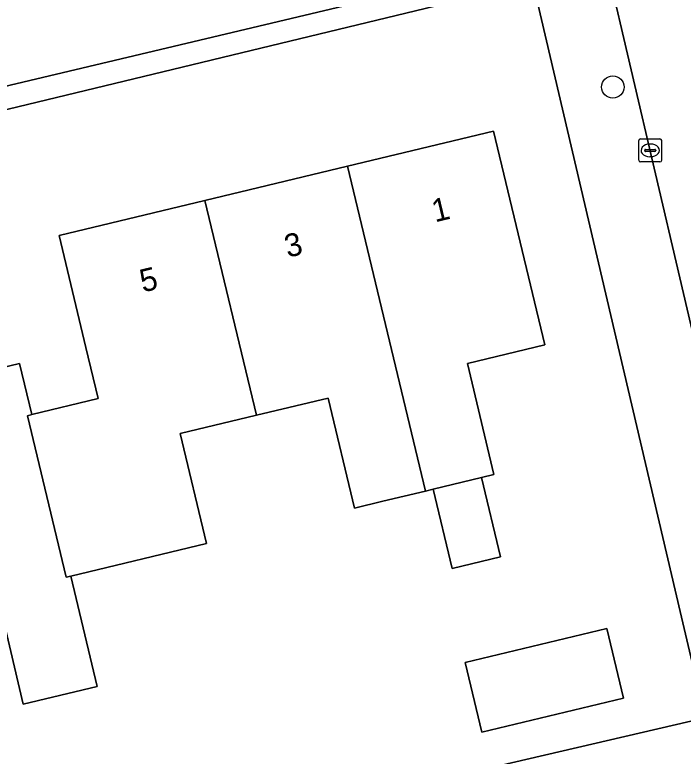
# Model space of a CAD drawing. Extents: x 157648 to 158502, y 379212 to 380938.
# Drawn here: x 158147.65 to 158176.86, y 380705.65 to 380738.03 of the extents above; entities that cross this region are included whole.
import ezdxf

# ---------------------------------------------------------------- set-up
doc = ezdxf.new("R2010")
doc.units = 0
for name, color, linetype in [('IMGEO_Boom', 7, 'Continuous'), ('IMGEO_Erf', 7, 'Continuous'), ('IMGEO_Groenvoorziening', 7, 'Continuous'), ('IMGEO_Hek', 7, 'Continuous'), ('IMGEO_Kolk', 7, 'Continuous'), ('IMGEO_Pand', 7, 'Continuous'), ('IMGEO_Pand_nummerreeks', 7, 'Continuous'), ('IMGEO_Rijbaan_lokaal_open', 7, 'Continuous'), ('IMGEO_Voetpad_open', 7, 'Continuous')]:
    doc.layers.add(name, color=color, linetype=linetype)

msp = doc.modelspace()

# ---------------------------------------------------------------- linework, layer by layer
at = {"layer": 'IMGEO_Boom'}
msp.add_circle((158173.786, 380734.877), 0.489, dxfattribs=at)
at = {"layer": 'IMGEO_Erf'}
for points in [[(158170.295, 380739.457), (158132.87, 380730.413), (158132.67, 380729.921), (158133.219, 380727.568), (158132.348, 380727.338), (158133.537, 380722.463), (158132.021, 380719.909), (158133.67, 380712.865)], [(158136.992, 380710.445), (158138.158, 380705.588), (158138.525, 380705.664), (158138.825, 380704.77), (158139.162, 380704.851), (158140.633, 380698.699), (158177.827, 380707.322), (158176.732, 380711.977), (158170.295, 380739.457)], [(158141.542, 380721.282), (158147.862, 380722.799), (158148.398, 380720.569), (158151.299, 380721.266), (158150.764, 380723.496), (158149.588, 380728.394), (158155.962, 380729.924), (158162.19, 380731.418), (158168.566, 380732.948), (158170.807, 380723.611), (158167.428, 380722.801), (158168.592, 380717.952), (158168.04, 380717.819), (158168.872, 380714.354), (158166.76, 380713.846), (158165.928, 380717.312), (158165.595, 380717.232), (158163.731, 380716.785), (158162.496, 380716.489), (158161.343, 380721.294), (158158.213, 380720.543), (158154.874, 380719.741), (158156.026, 380714.942), (158150.099, 380713.519), (158151.257, 380708.693), (158148.027, 380707.918), (158146.863, 380712.77)]]:
    msp.add_lwpolyline(points, dxfattribs=at)
msp.add_lwpolyline([(158173.528, 380711.228), (158174.258, 380708.188), (158168.068, 380706.702), (158167.339, 380709.742)], close=True, dxfattribs=at)
at = {"layer": 'IMGEO_Groenvoorziening'}
msp.add_lwpolyline([(158134.215, 380697.164), (158134.823, 380694.638), (158178.399, 380704.888), (158177.827, 380707.322), (158140.633, 380698.699), (158137.424, 380697.931)], close=True, dxfattribs=at)
at = {"layer": 'IMGEO_Hek'}
msp.add_lwpolyline([(158176.732, 380711.977), (158170.295, 380739.457)], dxfattribs=at)
at = {"layer": 'IMGEO_Kolk'}
for p, q in [((158174.993, 380732.608), (158175.845, 380732.608)), ((158174.918, 380731.682), (158174.918, 380732.534)), ((158175.406, 380732.388), (158175.431, 380732.388)), ((158175.919, 380732.534), (158175.919, 380731.682)), ((158175.177, 380732.102), (158175.177, 380732.114)), ((158175.615, 380732.065), (158175.217, 380732.065)), ((158175.22, 380732.151), (158175.618, 380732.151)), ((158175.661, 380732.114), (158175.661, 380732.102)), ((158175.845, 380731.608), (158174.993, 380731.608)), ((158175.429, 380731.828), (158175.404, 380731.828))]:
    msp.add_line(p, q, dxfattribs=at)
for points in [[(158174.993, 380732.608), (158175.845, 380732.608)], [(158174.918, 380731.682), (158174.918, 380732.534)], [(158175.919, 380732.534), (158175.919, 380731.682)], [(158175.845, 380731.608), (158174.993, 380731.608)]]:
    msp.add_lwpolyline(points, dxfattribs=at)
for centre, radius, start, end in [((158174.995, 380732.532), 0.0765, 91.552, 178.448), ((158174.995, 380732.532), 0.0765, 91.552, 178.448), ((158175.843, 380732.532), 0.0765, 1.552, 88.448), ((158175.843, 380732.532), 0.0765, 1.552, 88.448), ((158175.217, 380732.111), 0.0403, 85.8775, 175.7526), ((158175.214, 380732.101), 0.0366, 178.938, 274.7102), ((158175.618, 380732.108), 0.043, 264.8664, 352.4533), ((158175.622, 380732.113), 0.0386, 1.7309, 96.639), ((158174.995, 380731.684), 0.0765, 181.552, 268.448), ((158174.995, 380731.684), 0.0765, 181.552, 268.448), ((158175.843, 380731.684), 0.0765, 271.552, 358.448), ((158175.843, 380731.684), 0.0765, 271.552, 358.448)]:
    msp.add_arc(centre, radius, start, end, dxfattribs=at)
for centre, major_axis, ratio, start_param, end_param in [((158175.405, 380732.108), (-0.387, 0.002), 0.722429, 4.712389, 7.853982), ((158175.43, 380732.108), (-0.39, 0.002), 0.717154, 1.570796, 4.712389)]:
    msp.add_ellipse(centre, major_axis=major_axis, ratio=ratio, start_param=start_param, end_param=end_param, dxfattribs=at)
at = {"layer": 'IMGEO_Pand'}
for points in [[(158168.566, 380732.948), (158162.19, 380731.418), (158165.595, 380717.232), (158165.928, 380717.312), (158168.04, 380717.819), (158168.592, 380717.952), (158167.428, 380722.801), (158170.807, 380723.611)], [(158162.19, 380731.418), (158155.962, 380729.924), (158158.213, 380720.543), (158161.343, 380721.294), (158162.496, 380716.489), (158163.731, 380716.785), (158165.595, 380717.232)], [(158150.099, 380713.519), (158156.026, 380714.942), (158154.874, 380719.741), (158158.213, 380720.543), (158155.962, 380729.924), (158149.588, 380728.394), (158150.764, 380723.496), (158151.299, 380721.266), (158148.398, 380720.569), (158148.205, 380720.523), (158149.898, 380713.471)], [(158141.542, 380721.282), (158143.765, 380712.026), (158146.863, 380712.77), (158148.027, 380707.918), (158151.257, 380708.693), (158150.099, 380713.519), (158149.898, 380713.471), (158148.205, 380720.523), (158148.398, 380720.569), (158147.862, 380722.799)], [(158168.04, 380717.819), (158165.928, 380717.312), (158166.76, 380713.846), (158168.872, 380714.354)], [(158168.068, 380706.702), (158174.258, 380708.188), (158173.528, 380711.228), (158167.339, 380709.742)]]:
    msp.add_lwpolyline(points, close=True, dxfattribs=at)
at = {"layer": 'IMGEO_Rijbaan_lokaal_open'}
for points in [[(158181.411, 380760.862), (158179.865, 380767.493), (158177.841, 380767.021), (158171.098, 380765.401), (158167.719, 380764.622), (158169.873, 380755.503), (158170.753, 380751.845), (158171.824, 380747.131), (158173.522, 380740.18), (158179.901, 380712.918), (158180.777, 380709.24), (158193.622, 380654.491)], [(158130.484, 380741.409), (158130.487, 380741.387), (158132.823, 380731.487), (158170.048, 380740.332)]]:
    msp.add_lwpolyline(points, dxfattribs=at)
at = {"layer": 'IMGEO_Voetpad_open'}
msp.add_lwpolyline([(158180.777, 380709.24), (158179.901, 380712.918), (158173.522, 380740.18), (158172.438, 380739.929), (158172.223, 380740.844), (158170.048, 380740.332), (158170.295, 380739.457), (158176.732, 380711.977), (158177.827, 380707.322), (158178.399, 380704.888), (158179.361, 380700.798), (158180.409, 380696.343), (158187.196, 380667.478), (158189.372, 380658.224), (158190.556, 380653.19)], dxfattribs=at)
msp.add_lwpolyline([(158170.295, 380739.457), (158170.048, 380740.332), (158132.823, 380731.487), (158131.338, 380731.134), (158132.348, 380727.338), (158133.219, 380727.568), (158132.67, 380729.921), (158132.87, 380730.413)], close=True, dxfattribs=at)

# ---------------------------------------------------------------- texts
at = {"layer": 'IMGEO_Pand_nummerreeks'}
for s, rotation, p in [('1', 13.4932, (158166.012, 380728.962)), ('3', 13.4937, (158159.575, 380727.417)), ('5', 13.4937, (158153.249, 380725.899))]:
    msp.add_text(s, height=1, rotation=rotation, dxfattribs=at).set_placement(p)

doc.saveas('drawing.dxf')
